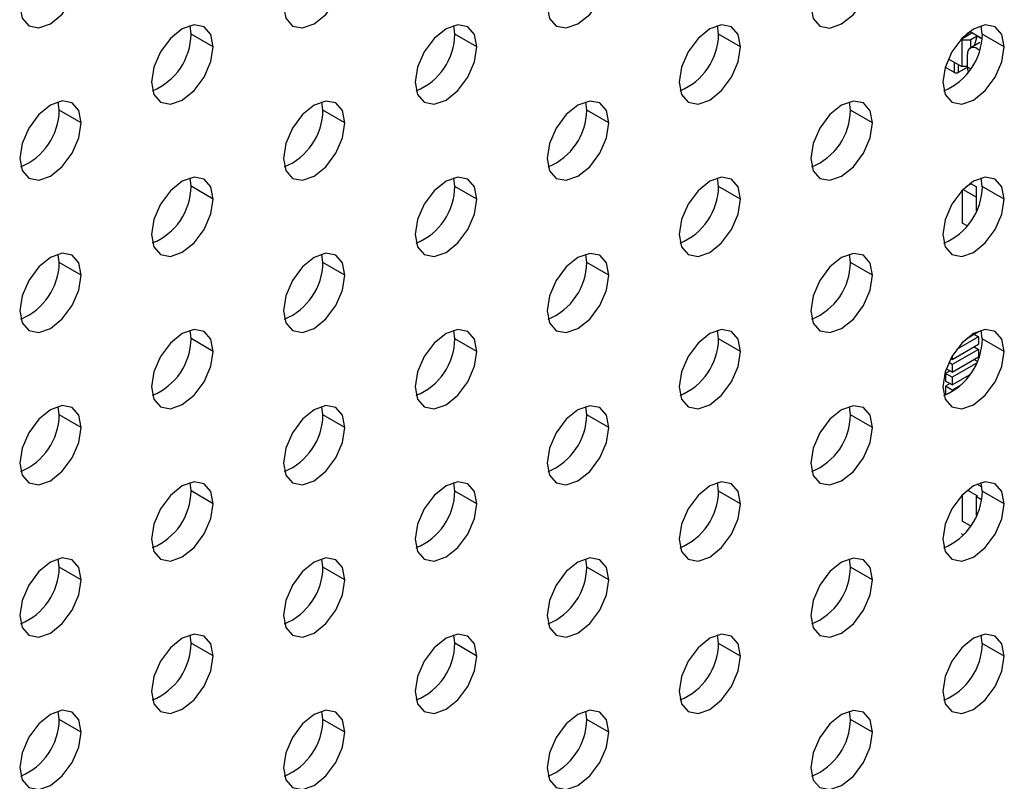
# Model space of a CAD drawing. Header units: millimetres. Extents: x 0 to 1118, y 0 to 864.
# Tile 295 of 309: x 1016 to 1020, y 706 to 709. Entities that reach past the tile are written whole.
import ezdxf

# ---------------------------------------------------------------- set-up
doc = ezdxf.new("R2010")
doc.units = ezdxf.units.MM

msp = doc.modelspace()

# ---------------------------------------------------------------- linework, layer by layer
at = {"color": 7, "linetype": 'Continuous', "lineweight": 25}
for p, q in [((1016.8254, 708.904), (1016.8214, 708.9378)), ((1017.8861, 708.9039), (1017.8821, 708.9377)), ((1018.9468, 708.9038), (1018.9427, 708.9376)), ((1020.0074, 708.9037), (1020.0034, 708.9375)), ((1016.9138, 708.8529), (1016.8254, 708.904)), ((1017.9745, 708.8528), (1017.8861, 708.9039)), ((1019.0352, 708.8527), (1018.9468, 708.9038)), ((1019.9263, 708.8857), (1019.9653, 708.9082)), ((1020.0064, 708.8845), (1019.956, 708.9136)), ((1019.9872, 708.8956), (1019.9607, 708.8803)), ((1019.9756, 708.8569), (1019.9872, 708.8956)), ((1019.9872, 708.8956), (1020.0064, 708.8845)), ((1020.0958, 708.8526), (1020.0074, 708.9037)), ((1019.9253, 708.8803), (1019.9215, 708.8825)), ((1019.9253, 708.8803), (1019.9607, 708.8803)), ((1019.9253, 708.8803), (1019.9253, 708.7731)), ((1019.9972, 708.8694), (1019.9591, 708.8474)), ((1019.9607, 708.8483), (1019.9607, 708.8803)), ((1019.8707, 708.8046), (1019.9253, 708.7731)), ((1019.9474, 708.7706), (1019.9474, 708.8216)), ((1019.8581, 708.7711), (1019.8944, 708.7502)), ((1019.8944, 708.791), (1019.8944, 708.7502)), ((1019.912, 708.7502), (1019.9474, 708.7706)), ((1019.9474, 708.7731), (1019.9253, 708.7731)), ((1016.2951, 708.5978), (1016.2911, 708.6317)), ((1017.3558, 708.5977), (1017.3517, 708.6316)), ((1018.4164, 708.5976), (1018.4124, 708.6315)), ((1019.4771, 708.5975), (1019.4731, 708.6314)), ((1016.3835, 708.5468), (1016.2951, 708.5978)), ((1017.4442, 708.5467), (1017.3558, 708.5977)), ((1018.5048, 708.5466), (1018.4164, 708.5976)), ((1019.5655, 708.5465), (1019.4771, 708.5975)), ((1016.8254, 708.2916), (1016.8214, 708.3254)), ((1016.9138, 708.2405), (1016.8254, 708.2916)), ((1017.8861, 708.2915), (1017.8821, 708.3253)), ((1017.9745, 708.2404), (1017.8861, 708.2915)), ((1018.9468, 708.2914), (1018.9427, 708.3252)), ((1019.0352, 708.2403), (1018.9468, 708.2914)), ((1019.9624, 708.3015), (1019.9409, 708.2891)), ((1019.9836, 708.2893), (1019.9591, 708.3034)), ((1019.9836, 708.1933), (1019.9836, 708.2893)), ((1020.0074, 708.2913), (1020.0034, 708.3251)), ((1020.0958, 708.2402), (1020.0074, 708.2913)), ((1019.9262, 708.275), (1019.9262, 708.1438)), ((1019.9297, 708.2786), (1019.9836, 708.2474)), ((1019.946, 708.1324), (1019.9262, 708.1438)), ((1016.2951, 707.9854), (1016.2911, 708.0193)), ((1017.3558, 707.9853), (1017.3517, 708.0192)), ((1018.4164, 707.9852), (1018.4124, 708.0191)), ((1019.4771, 707.9851), (1019.4731, 708.019)), ((1016.3835, 707.9344), (1016.2951, 707.9854)), ((1017.4442, 707.9343), (1017.3558, 707.9853)), ((1018.5048, 707.9342), (1018.4164, 707.9852)), ((1019.5655, 707.9341), (1019.4771, 707.9851)), ((1016.8254, 707.6791), (1016.8214, 707.713)), ((1017.8861, 707.679), (1017.8821, 707.7129)), ((1018.9468, 707.679), (1018.9427, 707.7128)), ((1019.9446, 707.6798), (1019.9925, 707.7075)), ((1019.9748, 707.6973), (1019.9925, 707.6871)), ((1019.9925, 707.7091), (1019.9925, 707.7075)), ((1020.0074, 707.6789), (1020.0034, 707.7127)), ((1016.9138, 707.6281), (1016.8254, 707.6791)), ((1017.9745, 707.628), (1017.8861, 707.679)), ((1019.0352, 707.6279), (1018.9468, 707.679)), ((1019.8864, 707.5952), (1019.9925, 707.6564)), ((1019.9925, 707.6871), (1019.9034, 707.6357)), ((1019.9925, 707.6871), (1019.9925, 707.6564)), ((1020.0958, 707.6278), (1020.0074, 707.6789)), ((1019.9925, 707.636), (1019.8864, 707.5748)), ((1019.9748, 707.6462), (1019.9925, 707.636)), ((1019.9925, 707.636), (1019.9925, 707.6054)), ((1019.8864, 707.5748), (1019.8722, 707.583)), ((1019.8864, 707.5952), (1019.8801, 707.5989)), ((1019.8864, 707.61), (1019.8864, 707.5952)), ((1019.8864, 707.5442), (1019.9925, 707.6054)), ((1019.983, 707.5795), (1019.8864, 707.5238)), ((1019.9748, 707.5952), (1019.9869, 707.5882)), ((1019.8776, 707.5493), (1019.8599, 707.5391)), ((1019.8864, 707.5238), (1019.8599, 707.5391)), ((1019.8599, 707.5391), (1019.8599, 707.5085)), ((1019.8864, 707.5442), (1019.862, 707.5582)), ((1019.8864, 707.5748), (1019.8864, 707.5442)), ((1019.8864, 707.4931), (1019.8599, 707.5085)), ((1019.8776, 707.4982), (1019.8599, 707.488)), ((1019.8864, 707.4931), (1019.9561, 707.5334)), ((1019.8864, 707.5238), (1019.8864, 707.4931)), ((1019.8864, 707.4727), (1019.8599, 707.488)), ((1019.8599, 707.488), (1019.8599, 707.4574)), ((1019.921, 707.4927), (1019.8864, 707.4727)), ((1019.8864, 707.4727), (1019.8864, 707.4661)), ((1019.8641, 707.455), (1019.8599, 707.4574)), ((1016.2951, 707.373), (1016.2911, 707.4069)), ((1017.3558, 707.3729), (1017.3517, 707.4068)), ((1018.4164, 707.3728), (1018.4124, 707.4067)), ((1019.4771, 707.3727), (1019.4731, 707.4066)), ((1016.3835, 707.322), (1016.2951, 707.373)), ((1017.4442, 707.3219), (1017.3558, 707.3729)), ((1018.5048, 707.3218), (1018.4164, 707.3728)), ((1019.5655, 707.3217), (1019.4771, 707.3727)), ((1016.8254, 707.0667), (1016.8214, 707.1006)), ((1016.9138, 707.0157), (1016.8254, 707.0667)), ((1017.8861, 707.0666), (1017.8821, 707.1005)), ((1017.9745, 707.0156), (1017.8861, 707.0666)), ((1018.9468, 707.0665), (1018.9427, 707.1004)), ((1019.0352, 707.0155), (1018.9468, 707.0665)), ((1019.9476, 707.0699), (1019.988, 707.0466)), ((1020.0067, 707.0817), (1019.9857, 707.0939)), ((1020.0074, 707.0664), (1020.0034, 707.1003)), ((1020.0958, 707.0154), (1020.0074, 707.0664)), ((1019.9262, 707.0502), (1019.9262, 706.9455)), ((1019.9836, 707.044), (1019.988, 707.0466)), ((1019.9836, 706.9684), (1019.9836, 707.044)), ((1019.9836, 707.044), (1020.0042, 707.0322)), ((1019.9597, 706.9262), (1019.9262, 706.9455)), ((1019.9217, 706.896), (1019.9312, 706.8905)), ((1016.2951, 706.7606), (1016.2911, 706.7945)), ((1017.3558, 706.7605), (1017.3517, 706.7944)), ((1018.4164, 706.7604), (1018.4124, 706.7943)), ((1019.4771, 706.7603), (1019.4731, 706.7942)), ((1016.3835, 706.7096), (1016.2951, 706.7606)), ((1017.4442, 706.7095), (1017.3558, 706.7605)), ((1018.5048, 706.7094), (1018.4164, 706.7604)), ((1019.5655, 706.7093), (1019.4771, 706.7603)), ((1016.8254, 706.4543), (1016.8214, 706.4882)), ((1017.8861, 706.4542), (1017.8821, 706.4881)), ((1018.9468, 706.4541), (1018.9427, 706.488)), ((1020.0074, 706.454), (1020.0034, 706.4879)), ((1016.9138, 706.4033), (1016.8254, 706.4543)), ((1017.9745, 706.4032), (1017.8861, 706.4542)), ((1019.0352, 706.4031), (1018.9468, 706.4541)), ((1020.0958, 706.403), (1020.0074, 706.454)), ((1016.2951, 706.1482), (1016.2911, 706.182)), ((1017.3558, 706.1481), (1017.3517, 706.1819)), ((1018.4164, 706.148), (1018.4124, 706.1818)), ((1019.4771, 706.1479), (1019.4731, 706.1817)), ((1016.3835, 706.0972), (1016.2951, 706.1482)), ((1017.4442, 706.0971), (1017.3558, 706.1481)), ((1018.5048, 706.097), (1018.4164, 706.148)), ((1019.5655, 706.0969), (1019.4771, 706.1479))]:
    msp.add_line(p, q, dxfattribs=at)
at = {"color": 8, "linetype": 'Continuous', "lineweight": 25}
for p, q in [((1019.958, 708.9125), (1019.9447, 708.9048)), ((1019.912, 708.7502), (1019.912, 708.7808)), ((1019.9598, 708.7634), (1019.9474, 708.7706))]:
    msp.add_line(p, q, dxfattribs=at)
at = {"color": 7, "linetype": 'Continuous', "lineweight": 25, "flags": 128}
for points in [[(1016.136, 709.0163), (1016.1454, 708.9671), (1016.1723, 708.9362), (1016.2124, 708.9284), (1016.2598, 708.9449), (1016.3071, 708.9831), (1016.3473, 709.0372), (1016.3741, 709.0991), (1016.3835, 709.1592)], [(1017.1967, 709.0162), (1017.2061, 708.967), (1017.2329, 708.9361), (1017.2731, 708.9283), (1017.3204, 708.9448), (1017.3678, 708.983), (1017.4079, 709.0371), (1017.4347, 709.099), (1017.4442, 709.1591)], [(1018.2573, 709.0161), (1018.2668, 708.9669), (1018.2936, 708.936), (1018.3337, 708.9282), (1018.3811, 708.9447), (1018.4284, 708.9829), (1018.4686, 709.037), (1018.4954, 709.0989), (1018.5048, 709.159)], [(1019.318, 709.016), (1019.3274, 708.9668), (1019.3542, 708.9359), (1019.3944, 708.9281), (1019.4417, 708.9446), (1019.4891, 708.9828), (1019.5292, 709.0369), (1019.5561, 709.0988), (1019.5655, 709.1589)], [(1016.9138, 708.8529), (1016.9044, 708.9022), (1016.8776, 708.9331), (1016.8374, 708.9409), (1016.7901, 708.9244), (1016.7427, 708.8862), (1016.7026, 708.832), (1016.6758, 708.7702), (1016.6663, 708.7101)], [(1017.9745, 708.8528), (1017.9651, 708.9021), (1017.9383, 708.933), (1017.8981, 708.9408), (1017.8508, 708.9243), (1017.8034, 708.8861), (1017.7633, 708.8319), (1017.7364, 708.7701), (1017.727, 708.71)], [(1019.0352, 708.8527), (1019.0257, 708.902), (1018.9989, 708.9329), (1018.9588, 708.9407), (1018.9114, 708.9242), (1018.8641, 708.886), (1018.8239, 708.8318), (1018.7971, 708.77), (1018.7877, 708.7099)], [(1020.0958, 708.8526), (1020.0864, 708.9019), (1020.0596, 708.9328), (1020.0194, 708.9406), (1019.9721, 708.9241), (1019.9247, 708.8859), (1019.8846, 708.8317), (1019.8577, 708.7699), (1019.8483, 708.7098)], [(1016.6663, 708.7101), (1016.6758, 708.6608), (1016.7026, 708.6299), (1016.7427, 708.6221), (1016.7901, 708.6386), (1016.8374, 708.6768), (1016.8776, 708.731), (1016.9044, 708.7928), (1016.9138, 708.8529)], [(1017.727, 708.71), (1017.7364, 708.6607), (1017.7633, 708.6298), (1017.8034, 708.622), (1017.8508, 708.6385), (1017.8981, 708.6767), (1017.9383, 708.7309), (1017.9651, 708.7927), (1017.9745, 708.8528)], [(1018.7877, 708.7099), (1018.7971, 708.6606), (1018.8239, 708.6297), (1018.8641, 708.6219), (1018.9114, 708.6384), (1018.9588, 708.6766), (1018.9989, 708.7308), (1019.0257, 708.7926), (1019.0352, 708.8527)], [(1019.8483, 708.7098), (1019.8577, 708.6605), (1019.8846, 708.6296), (1019.9247, 708.6218), (1019.9721, 708.6383), (1020.0194, 708.6765), (1020.0596, 708.7307), (1020.0864, 708.7925), (1020.0958, 708.8526)], [(1019.9963, 708.8381), (1019.9949, 708.8392), (1019.9872, 708.8446)], [(1016.3835, 708.5468), (1016.3741, 708.596), (1016.3473, 708.6269), (1016.3071, 708.6347), (1016.2598, 708.6182), (1016.2124, 708.58), (1016.1723, 708.5259), (1016.1454, 708.464), (1016.136, 708.4039)], [(1017.4442, 708.5467), (1017.4347, 708.5959), (1017.4079, 708.6268), (1017.3678, 708.6346), (1017.3204, 708.6181), (1017.2731, 708.5799), (1017.2329, 708.5258), (1017.2061, 708.4639), (1017.1967, 708.4038)], [(1018.5048, 708.5466), (1018.4954, 708.5958), (1018.4686, 708.6267), (1018.4284, 708.6345), (1018.3811, 708.618), (1018.3337, 708.5798), (1018.2936, 708.5257), (1018.2668, 708.4638), (1018.2573, 708.4037)], [(1019.5655, 708.5465), (1019.5561, 708.5957), (1019.5292, 708.6266), (1019.4891, 708.6344), (1019.4417, 708.6179), (1019.3944, 708.5797), (1019.3542, 708.5256), (1019.3274, 708.4637), (1019.318, 708.4036)], [(1016.136, 708.4039), (1016.1454, 708.3547), (1016.1723, 708.3238), (1016.2124, 708.316), (1016.2598, 708.3325), (1016.3071, 708.3707), (1016.3473, 708.4248), (1016.3741, 708.4867), (1016.3835, 708.5468)], [(1017.1967, 708.4038), (1017.2061, 708.3546), (1017.2329, 708.3237), (1017.2731, 708.3159), (1017.3204, 708.3324), (1017.3678, 708.3706), (1017.4079, 708.4247), (1017.4347, 708.4866), (1017.4442, 708.5467)], [(1018.2573, 708.4037), (1018.2668, 708.3545), (1018.2936, 708.3236), (1018.3337, 708.3158), (1018.3811, 708.3323), (1018.4284, 708.3705), (1018.4686, 708.4246), (1018.4954, 708.4865), (1018.5048, 708.5466)], [(1019.318, 708.4036), (1019.3274, 708.3544), (1019.3542, 708.3235), (1019.3944, 708.3157), (1019.4417, 708.3322), (1019.4891, 708.3704), (1019.5292, 708.4245), (1019.5561, 708.4864), (1019.5655, 708.5465)], [(1016.9138, 708.2405), (1016.9044, 708.2898), (1016.8776, 708.3206), (1016.8374, 708.3284), (1016.7901, 708.312), (1016.7427, 708.2738), (1016.7026, 708.2196), (1016.6758, 708.1578), (1016.6663, 708.0977)], [(1017.9745, 708.2404), (1017.9651, 708.2897), (1017.9383, 708.3205), (1017.8981, 708.3283), (1017.8508, 708.3119), (1017.8034, 708.2737), (1017.7633, 708.2195), (1017.7364, 708.1577), (1017.727, 708.0976)], [(1019.0352, 708.2403), (1019.0257, 708.2896), (1018.9989, 708.3204), (1018.9588, 708.3282), (1018.9114, 708.3118), (1018.8641, 708.2736), (1018.8239, 708.2194), (1018.7971, 708.1576), (1018.7877, 708.0975)], [(1020.0958, 708.2402), (1020.0864, 708.2895), (1020.0596, 708.3203), (1020.0194, 708.3281), (1019.9721, 708.3117), (1019.9247, 708.2735), (1019.8846, 708.2193), (1019.8577, 708.1575), (1019.8483, 708.0974)], [(1016.6663, 708.0977), (1016.6758, 708.0484), (1016.7026, 708.0175), (1016.7427, 708.0097), (1016.7901, 708.0262), (1016.8374, 708.0644), (1016.8776, 708.1186), (1016.9044, 708.1804), (1016.9138, 708.2405)], [(1017.727, 708.0976), (1017.7364, 708.0483), (1017.7633, 708.0174), (1017.8034, 708.0096), (1017.8508, 708.0261), (1017.8981, 708.0643), (1017.9383, 708.1185), (1017.9651, 708.1803), (1017.9745, 708.2404)], [(1018.7877, 708.0975), (1018.7971, 708.0482), (1018.8239, 708.0173), (1018.8641, 708.0095), (1018.9114, 708.026), (1018.9588, 708.0642), (1018.9989, 708.1184), (1019.0257, 708.1802), (1019.0352, 708.2403)], [(1019.8483, 708.0974), (1019.8577, 708.0481), (1019.8846, 708.0172), (1019.9247, 708.0094), (1019.9721, 708.0259), (1020.0194, 708.0641), (1020.0596, 708.1183), (1020.0864, 708.1801), (1020.0958, 708.2402)], [(1016.3835, 707.9344), (1016.3741, 707.9836), (1016.3473, 708.0145), (1016.3071, 708.0223), (1016.2598, 708.0058), (1016.2124, 707.9676), (1016.1723, 707.9135), (1016.1454, 707.8516), (1016.136, 707.7915)], [(1017.4442, 707.9343), (1017.4347, 707.9835), (1017.4079, 708.0144), (1017.3678, 708.0222), (1017.3204, 708.0057), (1017.2731, 707.9675), (1017.2329, 707.9134), (1017.2061, 707.8515), (1017.1967, 707.7914)], [(1018.5048, 707.9342), (1018.4954, 707.9834), (1018.4686, 708.0143), (1018.4284, 708.0221), (1018.3811, 708.0056), (1018.3337, 707.9674), (1018.2936, 707.9133), (1018.2668, 707.8514), (1018.2573, 707.7913)], [(1019.5655, 707.9341), (1019.5561, 707.9833), (1019.5292, 708.0142), (1019.4891, 708.022), (1019.4417, 708.0055), (1019.3944, 707.9673), (1019.3542, 707.9132), (1019.3274, 707.8513), (1019.318, 707.7912)], [(1016.136, 707.7915), (1016.1454, 707.7423), (1016.1723, 707.7114), (1016.2124, 707.7036), (1016.2598, 707.72), (1016.3071, 707.7583), (1016.3473, 707.8124), (1016.3741, 707.8743), (1016.3835, 707.9344)], [(1017.1967, 707.7914), (1017.2061, 707.7422), (1017.2329, 707.7113), (1017.2731, 707.7035), (1017.3204, 707.7199), (1017.3678, 707.7582), (1017.4079, 707.8123), (1017.4347, 707.8742), (1017.4442, 707.9343)], [(1018.2573, 707.7913), (1018.2668, 707.7421), (1018.2936, 707.7112), (1018.3337, 707.7034), (1018.3811, 707.7198), (1018.4284, 707.7581), (1018.4686, 707.8122), (1018.4954, 707.8741), (1018.5048, 707.9342)], [(1019.318, 707.7912), (1019.3274, 707.742), (1019.3542, 707.7111), (1019.3944, 707.7033), (1019.4417, 707.7197), (1019.4891, 707.758), (1019.5292, 707.8121), (1019.5561, 707.874), (1019.5655, 707.9341)], [(1016.9138, 707.6281), (1016.9044, 707.6774), (1016.8776, 707.7082), (1016.8374, 707.716), (1016.7901, 707.6996), (1016.7427, 707.6614), (1016.7026, 707.6072), (1016.6758, 707.5454), (1016.6663, 707.4853)], [(1017.9745, 707.628), (1017.9651, 707.6773), (1017.9383, 707.7081), (1017.8981, 707.7159), (1017.8508, 707.6995), (1017.8034, 707.6613), (1017.7633, 707.6071), (1017.7364, 707.5453), (1017.727, 707.4852)], [(1019.0352, 707.6279), (1019.0257, 707.6772), (1018.9989, 707.708), (1018.9588, 707.7158), (1018.9114, 707.6994), (1018.8641, 707.6612), (1018.8239, 707.607), (1018.7971, 707.5452), (1018.7877, 707.4851)], [(1020.0958, 707.6278), (1020.0864, 707.6771), (1020.0596, 707.7079), (1020.0194, 707.7157), (1019.9721, 707.6993), (1019.9247, 707.6611), (1019.8846, 707.6069), (1019.8577, 707.5451), (1019.8483, 707.485)], [(1016.6663, 707.4853), (1016.6758, 707.436), (1016.7026, 707.4051), (1016.7427, 707.3973), (1016.7901, 707.4138), (1016.8374, 707.452), (1016.8776, 707.5062), (1016.9044, 707.568), (1016.9138, 707.6281)], [(1017.727, 707.4852), (1017.7364, 707.4359), (1017.7633, 707.405), (1017.8034, 707.3972), (1017.8508, 707.4137), (1017.8981, 707.4519), (1017.9383, 707.5061), (1017.9651, 707.5679), (1017.9745, 707.628)], [(1018.7877, 707.4851), (1018.7971, 707.4358), (1018.8239, 707.4049), (1018.8641, 707.3971), (1018.9114, 707.4136), (1018.9588, 707.4518), (1018.9989, 707.506), (1019.0257, 707.5678), (1019.0352, 707.6279)], [(1019.8483, 707.485), (1019.8577, 707.4357), (1019.8846, 707.4048), (1019.9247, 707.397), (1019.9721, 707.4135), (1020.0194, 707.4517), (1020.0596, 707.5059), (1020.0864, 707.5677), (1020.0958, 707.6278)], [(1016.3835, 707.322), (1016.3741, 707.3712), (1016.3473, 707.4021), (1016.3071, 707.4099), (1016.2598, 707.3934), (1016.2124, 707.3552), (1016.1723, 707.3011), (1016.1454, 707.2392), (1016.136, 707.1791)], [(1017.4442, 707.3219), (1017.4347, 707.3711), (1017.4079, 707.402), (1017.3678, 707.4098), (1017.3204, 707.3933), (1017.2731, 707.3551), (1017.2329, 707.301), (1017.2061, 707.2391), (1017.1967, 707.179)], [(1018.5048, 707.3218), (1018.4954, 707.371), (1018.4686, 707.4019), (1018.4284, 707.4097), (1018.3811, 707.3932), (1018.3337, 707.355), (1018.2936, 707.3009), (1018.2668, 707.239), (1018.2573, 707.1789)], [(1019.5655, 707.3217), (1019.5561, 707.3709), (1019.5292, 707.4018), (1019.4891, 707.4096), (1019.4417, 707.3931), (1019.3944, 707.3549), (1019.3542, 707.3008), (1019.3274, 707.2389), (1019.318, 707.1788)], [(1016.136, 707.1791), (1016.1454, 707.1299), (1016.1723, 707.099), (1016.2124, 707.0912), (1016.2598, 707.1076), (1016.3071, 707.1459), (1016.3473, 707.2), (1016.3741, 707.2618), (1016.3835, 707.322)], [(1017.1967, 707.179), (1017.2061, 707.1298), (1017.2329, 707.0989), (1017.2731, 707.0911), (1017.3204, 707.1075), (1017.3678, 707.1458), (1017.4079, 707.1999), (1017.4347, 707.2618), (1017.4442, 707.3219)], [(1018.2573, 707.1789), (1018.2668, 707.1297), (1018.2936, 707.0988), (1018.3337, 707.091), (1018.3811, 707.1074), (1018.4284, 707.1457), (1018.4686, 707.1998), (1018.4954, 707.2617), (1018.5048, 707.3218)], [(1019.318, 707.1788), (1019.3274, 707.1296), (1019.3542, 707.0987), (1019.3944, 707.0909), (1019.4417, 707.1073), (1019.4891, 707.1456), (1019.5292, 707.1997), (1019.5561, 707.2616), (1019.5655, 707.3217)], [(1016.9138, 707.0157), (1016.9044, 707.065), (1016.8776, 707.0958), (1016.8374, 707.1036), (1016.7901, 707.0872), (1016.7427, 707.049), (1016.7026, 706.9948), (1016.6758, 706.933), (1016.6663, 706.8728)], [(1017.9745, 707.0156), (1017.9651, 707.0649), (1017.9383, 707.0957), (1017.8981, 707.1035), (1017.8508, 707.0871), (1017.8034, 707.0489), (1017.7633, 706.9947), (1017.7364, 706.9329), (1017.727, 706.8727)], [(1019.0352, 707.0155), (1019.0257, 707.0648), (1018.9989, 707.0956), (1018.9588, 707.1034), (1018.9114, 707.087), (1018.8641, 707.0488), (1018.8239, 706.9946), (1018.7971, 706.9328), (1018.7877, 706.8726)], [(1020.0958, 707.0154), (1020.0864, 707.0647), (1020.0596, 707.0955), (1020.0194, 707.1033), (1019.9721, 707.0869), (1019.9247, 707.0487), (1019.8846, 706.9945), (1019.8577, 706.9327), (1019.8483, 706.8725)], [(1016.6663, 706.8728), (1016.6758, 706.8236), (1016.7026, 706.7927), (1016.7427, 706.7849), (1016.7901, 706.8014), (1016.8374, 706.8396), (1016.8776, 706.8938), (1016.9044, 706.9556), (1016.9138, 707.0157)], [(1017.727, 706.8727), (1017.7364, 706.8235), (1017.7633, 706.7926), (1017.8034, 706.7848), (1017.8508, 706.8013), (1017.8981, 706.8395), (1017.9383, 706.8937), (1017.9651, 706.9555), (1017.9745, 707.0156)], [(1018.7877, 706.8726), (1018.7971, 706.8234), (1018.8239, 706.7925), (1018.8641, 706.7847), (1018.9114, 706.8012), (1018.9588, 706.8394), (1018.9989, 706.8936), (1019.0257, 706.9554), (1019.0352, 707.0155)], [(1019.8483, 706.8725), (1019.8577, 706.8233), (1019.8846, 706.7924), (1019.9247, 706.7846), (1019.9721, 706.8011), (1020.0194, 706.8393), (1020.0596, 706.8935), (1020.0864, 706.9553), (1020.0958, 707.0154)], [(1016.3835, 706.7096), (1016.3741, 706.7588), (1016.3473, 706.7897), (1016.3071, 706.7975), (1016.2598, 706.781), (1016.2124, 706.7428), (1016.1723, 706.6887), (1016.1454, 706.6268), (1016.136, 706.5667)], [(1017.4442, 706.7095), (1017.4347, 706.7587), (1017.4079, 706.7896), (1017.3678, 706.7974), (1017.3204, 706.7809), (1017.2731, 706.7427), (1017.2329, 706.6886), (1017.2061, 706.6267), (1017.1967, 706.5666)], [(1018.5048, 706.7094), (1018.4954, 706.7586), (1018.4686, 706.7895), (1018.4284, 706.7973), (1018.3811, 706.7808), (1018.3337, 706.7426), (1018.2936, 706.6885), (1018.2668, 706.6266), (1018.2573, 706.5665)], [(1019.5655, 706.7093), (1019.5561, 706.7585), (1019.5292, 706.7894), (1019.4891, 706.7972), (1019.4417, 706.7807), (1019.3944, 706.7425), (1019.3542, 706.6884), (1019.3274, 706.6265), (1019.318, 706.5664)], [(1016.136, 706.5667), (1016.1454, 706.5174), (1016.1723, 706.4866), (1016.2124, 706.4788), (1016.2598, 706.4952), (1016.3071, 706.5334), (1016.3473, 706.5876), (1016.3741, 706.6494), (1016.3835, 706.7096)], [(1017.1967, 706.5666), (1017.2061, 706.5173), (1017.2329, 706.4865), (1017.2731, 706.4787), (1017.3204, 706.4951), (1017.3678, 706.5333), (1017.4079, 706.5875), (1017.4347, 706.6493), (1017.4442, 706.7095)], [(1018.2573, 706.5665), (1018.2668, 706.5172), (1018.2936, 706.4864), (1018.3337, 706.4786), (1018.3811, 706.495), (1018.4284, 706.5333), (1018.4686, 706.5874), (1018.4954, 706.6492), (1018.5048, 706.7094)], [(1019.318, 706.5664), (1019.3274, 706.5171), (1019.3542, 706.4863), (1019.3944, 706.4785), (1019.4417, 706.4949), (1019.4891, 706.5332), (1019.5292, 706.5873), (1019.5561, 706.6491), (1019.5655, 706.7093)], [(1016.9138, 706.4033), (1016.9044, 706.4526), (1016.8776, 706.4834), (1016.8374, 706.4912), (1016.7901, 706.4748), (1016.7427, 706.4366), (1016.7026, 706.3824), (1016.6758, 706.3206), (1016.6663, 706.2604)], [(1017.9745, 706.4032), (1017.9651, 706.4525), (1017.9383, 706.4833), (1017.8981, 706.4911), (1017.8508, 706.4747), (1017.8034, 706.4365), (1017.7633, 706.3823), (1017.7364, 706.3205), (1017.727, 706.2603)], [(1019.0352, 706.4031), (1019.0257, 706.4524), (1018.9989, 706.4832), (1018.9588, 706.491), (1018.9114, 706.4746), (1018.8641, 706.4364), (1018.8239, 706.3822), (1018.7971, 706.3204), (1018.7877, 706.2602)], [(1020.0958, 706.403), (1020.0864, 706.4523), (1020.0596, 706.4831), (1020.0194, 706.4909), (1019.9721, 706.4745), (1019.9247, 706.4363), (1019.8846, 706.3821), (1019.8577, 706.3203), (1019.8483, 706.2601)], [(1016.6663, 706.2604), (1016.6758, 706.2112), (1016.7026, 706.1803), (1016.7427, 706.1725), (1016.7901, 706.189), (1016.8374, 706.2272), (1016.8776, 706.2813), (1016.9044, 706.3432), (1016.9138, 706.4033)], [(1017.727, 706.2603), (1017.7364, 706.2111), (1017.7633, 706.1802), (1017.8034, 706.1724), (1017.8508, 706.1889), (1017.8981, 706.2271), (1017.9383, 706.2812), (1017.9651, 706.3431), (1017.9745, 706.4032)], [(1018.7877, 706.2602), (1018.7971, 706.211), (1018.8239, 706.1801), (1018.8641, 706.1723), (1018.9114, 706.1888), (1018.9588, 706.227), (1018.9989, 706.2811), (1019.0257, 706.343), (1019.0352, 706.4031)], [(1019.8483, 706.2601), (1019.8577, 706.2109), (1019.8846, 706.18), (1019.9247, 706.1722), (1019.9721, 706.1887), (1020.0194, 706.2269), (1020.0596, 706.281), (1020.0864, 706.3429), (1020.0958, 706.403)], [(1016.3835, 706.0972), (1016.3741, 706.1464), (1016.3473, 706.1773), (1016.3071, 706.1851), (1016.2598, 706.1686), (1016.2124, 706.1304), (1016.1723, 706.0763), (1016.1454, 706.0144), (1016.136, 705.9543)], [(1017.4442, 706.0971), (1017.4347, 706.1463), (1017.4079, 706.1772), (1017.3678, 706.185), (1017.3204, 706.1685), (1017.2731, 706.1303), (1017.2329, 706.0762), (1017.2061, 706.0143), (1017.1967, 705.9542)], [(1018.5048, 706.097), (1018.4954, 706.1462), (1018.4686, 706.1771), (1018.4284, 706.1849), (1018.3811, 706.1684), (1018.3337, 706.1302), (1018.2936, 706.0761), (1018.2668, 706.0142), (1018.2573, 705.9541)], [(1019.5655, 706.0969), (1019.5561, 706.1461), (1019.5292, 706.177), (1019.4891, 706.1848), (1019.4417, 706.1683), (1019.3944, 706.1301), (1019.3542, 706.076), (1019.3274, 706.0141), (1019.318, 705.954)], [(1016.136, 705.9543), (1016.1454, 705.905), (1016.1723, 705.8742), (1016.2124, 705.8664), (1016.2598, 705.8828), (1016.3071, 705.921), (1016.3473, 705.9752), (1016.3741, 706.037), (1016.3835, 706.0972)], [(1017.1967, 705.9542), (1017.2061, 705.9049), (1017.2329, 705.8741), (1017.2731, 705.8663), (1017.3204, 705.8827), (1017.3678, 705.9209), (1017.4079, 705.9751), (1017.4347, 706.0369), (1017.4442, 706.0971)], [(1018.2573, 705.9541), (1018.2668, 705.9048), (1018.2936, 705.874), (1018.3337, 705.8662), (1018.3811, 705.8826), (1018.4284, 705.9208), (1018.4686, 705.975), (1018.4954, 706.0368), (1018.5048, 706.097)], [(1019.318, 705.954), (1019.3274, 705.9047), (1019.3542, 705.8739), (1019.3944, 705.8661), (1019.4417, 705.8825), (1019.4891, 705.9207), (1019.5292, 705.9749), (1019.5561, 706.0367), (1019.5655, 706.0969)]]:
    msp.add_lwpolyline(points, dxfattribs=at)
at = {"color": 7, "linetype": 'Continuous', "lineweight": 25}
for centre, radius, start, end in [((1016.5753, 708.9076), 0.2502, 292.337, 359.1667), ((1017.636, 708.9075), 0.2502, 292.337, 359.1667), ((1018.6966, 708.9074), 0.2502, 292.337, 359.1667), ((1019.7573, 708.9073), 0.2502, 292.337, 359.1667), ((1019.9215, 708.8941), 0.0096, 282.8265, 348.6653), ((1019.9717, 708.8255), 0.0246, 50.7976, 189.2132), ((1019.9871, 708.7691), 0.0398, 177.8737, 205.9579), ((1019.9032, 708.7672), 0.0192, 242.6095, 297.3893), ((1016.045, 708.6014), 0.2502, 292.337, 359.1667), ((1017.1056, 708.6013), 0.2502, 292.337, 359.1667), ((1018.1663, 708.6012), 0.2502, 292.337, 359.1667), ((1019.227, 708.6011), 0.2502, 292.337, 359.1667), ((1016.5753, 708.2952), 0.2502, 292.337, 359.1667), ((1017.636, 708.2951), 0.2502, 292.337, 359.1667), ((1018.6966, 708.295), 0.2502, 292.337, 359.1667), ((1019.7573, 708.2949), 0.2502, 292.337, 359.1667), ((1016.045, 707.989), 0.2502, 292.337, 359.1667), ((1017.1056, 707.9889), 0.2502, 292.337, 359.1667), ((1018.1663, 707.9888), 0.2502, 292.337, 359.1667), ((1019.227, 707.9887), 0.2502, 292.337, 359.1667), ((1016.5753, 707.6828), 0.2502, 292.337, 359.1667), ((1017.636, 707.6827), 0.2502, 292.337, 359.1667), ((1018.6966, 707.6826), 0.2502, 292.337, 359.1667), ((1019.7573, 707.6825), 0.2502, 292.337, 359.1667), ((1016.045, 707.3766), 0.2502, 292.337, 359.1667), ((1017.1056, 707.3765), 0.2502, 292.337, 359.1667), ((1018.1663, 707.3764), 0.2502, 292.337, 359.1667), ((1019.227, 707.3763), 0.2502, 292.337, 359.1667), ((1016.5753, 707.0704), 0.2502, 292.337, 359.1667), ((1017.636, 707.0703), 0.2502, 292.337, 359.1667), ((1018.6966, 707.0702), 0.2502, 292.337, 359.1667), ((1019.7573, 707.0701), 0.2502, 292.337, 359.1667), ((1016.045, 706.7642), 0.2502, 292.337, 359.1667), ((1017.1056, 706.7641), 0.2502, 292.337, 359.1667), ((1018.1663, 706.764), 0.2502, 292.337, 359.1667), ((1019.227, 706.7639), 0.2502, 292.337, 359.1667), ((1016.5753, 706.458), 0.2502, 292.337, 359.1667), ((1017.636, 706.4579), 0.2502, 292.337, 359.1667), ((1018.6966, 706.4578), 0.2502, 292.337, 359.1667), ((1019.7573, 706.4577), 0.2502, 292.337, 359.1667), ((1016.045, 706.1518), 0.2502, 292.337, 359.1667), ((1017.1056, 706.1517), 0.2502, 292.337, 359.1667), ((1018.1663, 706.1516), 0.2502, 292.337, 359.1667), ((1019.227, 706.1515), 0.2502, 292.337, 359.1667)]:
    msp.add_arc(centre, radius, start, end, dxfattribs=at)

doc.saveas('drawing.dxf')
